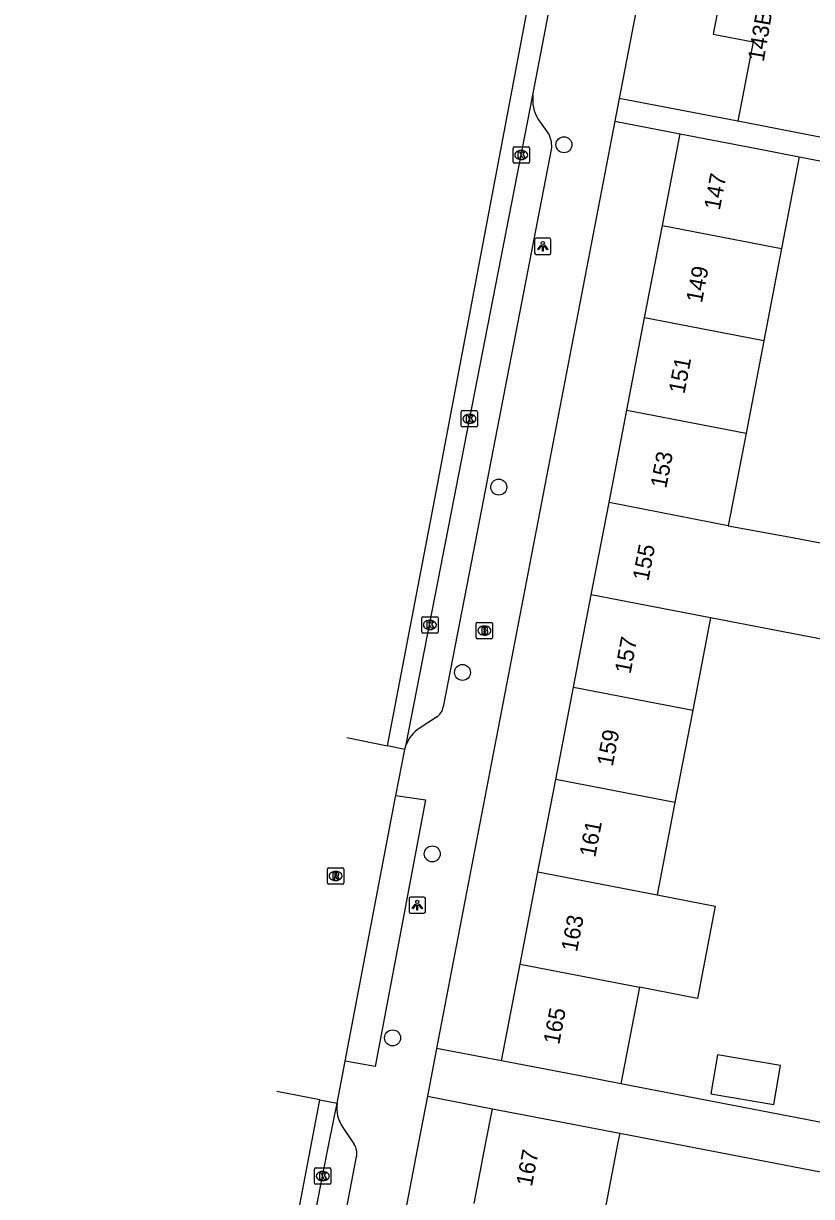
# Model space of a CAD drawing. Extents: x 159822 to 160765, y 380693 to 381634.
# Drawn here: x 159976.7 to 160025, y 380996.7 to 381068.6 of the extents above; entities that cross this region are included whole.
import ezdxf

# ---------------------------------------------------------------- set-up
doc = ezdxf.new("R2010")
doc.units = 0
for name, color, linetype in [('IMGEO_Boom', 7, 'Continuous'), ('IMGEO_Brandkraan', 7, 'Continuous'), ('IMGEO_Kolk', 7, 'Continuous'), ('IMGEO_Lichtpunt', 7, 'Continuous'), ('IMGEO_Pand', 7, 'Continuous'), ('IMGEO_Pand_nummerreeks', 7, 'Continuous'), ('IMGEO_Rijbaan_lokaal_gesloten', 7, 'Continuous'), ('IMGEO_Rijbaan_lokaal_open', 7, 'Continuous'), ('IMGEO_Rioolput', 7, 'Continuous'), ('IMGEO_Voetpad_open', 7, 'Continuous')]:
    doc.layers.add(name, color=color, linetype=linetype)

msp = doc.modelspace()

# ---------------------------------------------------------------- linework, layer by layer
at = {"layer": 'IMGEO_Boom'}
for centre in [(160009.792, 381061.131), (160005.797, 381040.156), (160003.578, 381028.803), (160001.728, 381017.69), (159999.296, 381006.414)]:
    msp.add_circle(centre, 0.489, dxfattribs=at)
at = {"layer": 'IMGEO_Brandkraan'}
for p, q in [((160004.418, 381030.941), (160004.418, 381031.793)), ((160004.493, 381031.867), (160005.345, 381031.867)), ((160004.906, 381031.647), (160004.931, 381031.647)), ((160005.419, 381031.793), (160005.419, 381030.941)), ((160005.345, 381030.867), (160004.493, 381030.867)), ((160004.929, 381031.087), (160004.904, 381031.087))]:
    msp.add_line(p, q, dxfattribs=at)
for points in [[(160004.418, 381030.941), (160004.418, 381031.793)], [(160004.493, 381031.867), (160005.345, 381031.867)], [(160004.766, 381031.567), (160004.766, 381031.167), (160004.979, 381031.167)], [(160004.997, 381031.567), (160004.766, 381031.567)], [(160005.419, 381031.793), (160005.419, 381030.941)], [(160005.345, 381030.867), (160004.493, 381030.867)], [(160004.945, 381031.486), (160004.891, 381031.486), (160004.891, 381031.41)], [(160004.891, 381031.41), (160004.944, 381031.41)], [(160004.953, 381031.334), (160004.891, 381031.334), (160004.891, 381031.253)], [(160004.891, 381031.253), (160004.953, 381031.253)]]:
    msp.add_lwpolyline(points, dxfattribs=at)
for centre, radius, start, end in [((160004.495, 381031.791), 0.0765, 91.55205, 178.44795), ((160004.495, 381031.791), 0.0765, 91.55205, 178.44795), ((160005.001, 381031.422), 0.145, 59.4692, 91.53667), ((160005.343, 381031.791), 0.0765, 1.55205, 88.44795), ((160005.343, 381031.791), 0.0765, 1.55205, 88.44795), ((160004.495, 381030.943), 0.0765, 181.55205, 268.44795), ((160004.495, 381030.943), 0.0765, 181.55205, 268.44795), ((160004.946, 381031.448), 0.0379, 267.82845, 90.93552), ((160004.954, 381031.293), 0.0404, 269.87594, 90.50774), ((160004.985, 381031.418), 0.251, 268.66757, 293.53466), ((160005.026, 381031.469), 0.0922, 285.51372, 58.15012), ((160005.031, 381031.277), 0.105, 301.31148, 78.98903), ((160005.343, 381030.943), 0.0765, 271.55205, 358.44795), ((160005.343, 381030.943), 0.0765, 271.55205, 358.44795)]:
    msp.add_arc(centre, radius, start, end, dxfattribs=at)
for centre, major_axis, ratio, start_param, end_param in [((160004.905, 381031.367), (-0.387, 0.002), 0.722429, 4.712389, 7.853982), ((160004.93, 381031.367), (-0.39, 0.002), 0.717154, 1.570796, 4.712389)]:
    msp.add_ellipse(centre, major_axis=major_axis, ratio=ratio, start_param=start_param, end_param=end_param, dxfattribs=at)
at = {"layer": 'IMGEO_Kolk'}
for p, q in [((160006.675, 381060.075), (160006.675, 381060.927)), ((160006.75, 381061.001), (160007.602, 381061.001)), ((160007.163, 381060.781), (160007.188, 381060.781)), ((160007.676, 381060.927), (160007.676, 381060.075)), ((160007.602, 381060.001), (160006.75, 381060.001)), ((160007.186, 381060.221), (160007.161, 381060.221)), ((160003.501, 381043.914), (160003.501, 381044.766)), ((160003.576, 381044.84), (160004.428, 381044.84)), ((160003.989, 381044.62), (160004.014, 381044.62)), ((160004.502, 381044.766), (160004.502, 381043.914)), ((160004.428, 381043.84), (160003.576, 381043.84)), ((160004.012, 381044.06), (160003.987, 381044.06)), ((160001.083, 381031.287), (160001.083, 381032.139)), ((160001.158, 381032.213), (160002.01, 381032.213)), ((160001.571, 381031.993), (160001.596, 381031.993)), ((160002.084, 381032.139), (160002.084, 381031.287)), ((160002.01, 381031.213), (160001.158, 381031.213)), ((160001.594, 381031.433), (160001.569, 381031.433)), ((159994.518, 380997.526), (159994.518, 380998.378)), ((159994.593, 380998.452), (159995.445, 380998.452)), ((159995.006, 380998.232), (159995.031, 380998.232)), ((159995.519, 380998.378), (159995.519, 380997.526)), ((159995.445, 380997.452), (159994.593, 380997.452)), ((159995.029, 380997.672), (159995.004, 380997.672))]:
    msp.add_line(p, q, dxfattribs=at)
for points in [[(160006.675, 381060.075), (160006.675, 381060.927)], [(160006.75, 381061.001), (160007.602, 381061.001)], [(160006.996, 381060.701), (160007.119, 381060.701), (160007.119, 381060.55), (160007.249, 381060.701), (160007.413, 381060.701), (160007.267, 381060.55), (160007.42, 381060.301), (160007.268, 381060.301), (160007.183, 381060.465), (160007.119, 381060.398), (160007.119, 381060.301), (160006.996, 381060.301), (160006.996, 381060.701)], [(160007.676, 381060.927), (160007.676, 381060.075)], [(160007.602, 381060.001), (160006.75, 381060.001)], [(160003.501, 381043.914), (160003.501, 381044.766)], [(160003.576, 381044.84), (160004.428, 381044.84)], [(160003.822, 381044.54), (160003.945, 381044.54), (160003.945, 381044.389), (160004.075, 381044.54), (160004.239, 381044.54), (160004.093, 381044.389), (160004.246, 381044.14), (160004.094, 381044.14), (160004.009, 381044.304), (160003.945, 381044.237), (160003.945, 381044.14), (160003.822, 381044.14), (160003.822, 381044.54)], [(160004.502, 381044.766), (160004.502, 381043.914)], [(160004.428, 381043.84), (160003.576, 381043.84)], [(160001.083, 381031.287), (160001.083, 381032.139)], [(160001.158, 381032.213), (160002.01, 381032.213)], [(160001.404, 381031.913), (160001.527, 381031.913), (160001.527, 381031.762), (160001.657, 381031.913), (160001.821, 381031.913), (160001.675, 381031.762), (160001.828, 381031.513), (160001.676, 381031.513), (160001.591, 381031.677), (160001.527, 381031.61), (160001.527, 381031.513), (160001.404, 381031.513), (160001.404, 381031.913)], [(160002.084, 381032.139), (160002.084, 381031.287)], [(160002.01, 381031.213), (160001.158, 381031.213)], [(159994.518, 380997.526), (159994.518, 380998.378)], [(159994.593, 380998.452), (159995.445, 380998.452)], [(159994.839, 380998.152), (159994.962, 380998.152), (159994.962, 380998.001), (159995.092, 380998.152), (159995.256, 380998.152), (159995.11, 380998.001), (159995.263, 380997.752), (159995.111, 380997.752), (159995.026, 380997.916), (159994.962, 380997.849), (159994.962, 380997.752), (159994.839, 380997.752), (159994.839, 380998.152)], [(159995.519, 380998.378), (159995.519, 380997.526)], [(159995.445, 380997.452), (159994.593, 380997.452)]]:
    msp.add_lwpolyline(points, dxfattribs=at)
for centre, start, end in [((160006.752, 381060.925), 91.55205, 178.44795), ((160006.752, 381060.925), 91.55205, 178.44795), ((160007.6, 381060.925), 1.55205, 88.44795), ((160007.6, 381060.925), 1.55205, 88.44795), ((160006.752, 381060.077), 181.55205, 268.44795), ((160006.752, 381060.077), 181.55205, 268.44795), ((160007.6, 381060.077), 271.55205, 358.44795), ((160007.6, 381060.077), 271.55205, 358.44795), ((160003.578, 381044.764), 91.55205, 178.44795), ((160003.578, 381044.764), 91.55205, 178.44795), ((160004.426, 381044.764), 1.55205, 88.44795), ((160004.426, 381044.764), 1.55205, 88.44795), ((160003.578, 381043.916), 181.55205, 268.44795), ((160003.578, 381043.916), 181.55205, 268.44795), ((160004.426, 381043.916), 271.55205, 358.44795), ((160004.426, 381043.916), 271.55205, 358.44795), ((160001.16, 381032.137), 91.55205, 178.44795), ((160001.16, 381032.137), 91.55205, 178.44795), ((160002.008, 381032.137), 1.55205, 88.44795), ((160002.008, 381032.137), 1.55205, 88.44795), ((160001.16, 381031.289), 181.55205, 268.44795), ((160001.16, 381031.289), 181.55205, 268.44795), ((160002.008, 381031.289), 271.55205, 358.44795), ((160002.008, 381031.289), 271.55205, 358.44795), ((159994.595, 380998.376), 91.55205, 178.44795), ((159994.595, 380998.376), 91.55205, 178.44795), ((159995.443, 380998.376), 1.55205, 88.44795), ((159995.443, 380998.376), 1.55205, 88.44795), ((159994.595, 380997.528), 181.55205, 268.44795), ((159994.595, 380997.528), 181.55205, 268.44795), ((159995.443, 380997.528), 271.55205, 358.44795), ((159995.443, 380997.528), 271.55205, 358.44795)]:
    msp.add_arc(centre, 0.0765, start, end, dxfattribs=at)
for centre, major_axis, ratio, start_param, end_param in [((160007.162, 381060.501), (-0.387, 0.002), 0.722429, 4.712389, 7.853982), ((160007.187, 381060.501), (-0.39, 0.002), 0.717154, 1.570796, 4.712389), ((160003.988, 381044.34), (-0.387, 0.002), 0.722429, 4.712389, 7.853982), ((160004.013, 381044.34), (-0.39, 0.002), 0.717154, 1.570796, 4.712389), ((160001.57, 381031.713), (-0.387, 0.002), 0.722429, 4.712389, 7.853982), ((160001.595, 381031.713), (-0.39, 0.002), 0.717154, 1.570796, 4.712389), ((159995.005, 380997.952), (-0.387, 0.002), 0.722429, 4.712389, 7.853982), ((159995.03, 380997.952), (-0.39, 0.002), 0.717154, 1.570796, 4.712389)]:
    msp.add_ellipse(centre, major_axis=major_axis, ratio=ratio, start_param=start_param, end_param=end_param, dxfattribs=at)
at = {"layer": 'IMGEO_Lichtpunt'}
for p, q in [((160007.995, 381055.312), (160007.995, 381054.505)), ((160007.995, 381055.312), (160007.995, 381054.505)), ((160008.897, 381055.407), (160008.089, 381055.407)), ((160008.897, 381055.407), (160008.089, 381055.407)), ((160008.991, 381054.505), (160008.991, 381055.312)), ((160008.991, 381054.505), (160008.991, 381055.312)), ((160008.089, 381054.411), (160008.897, 381054.411)), ((160008.089, 381054.411), (160008.897, 381054.411)), ((160001.21, 381015.044), (160000.402, 381015.044)), ((160001.21, 381015.044), (160000.402, 381015.044)), ((160000.308, 381014.949), (160000.308, 381014.142)), ((160000.308, 381014.949), (160000.308, 381014.142)), ((160001.304, 381014.142), (160001.304, 381014.949)), ((160001.304, 381014.142), (160001.304, 381014.949)), ((160000.402, 381014.048), (160001.21, 381014.048)), ((160000.402, 381014.048), (160001.21, 381014.048))]:
    msp.add_line(p, q, dxfattribs=at)
for points in [[(160008.369, 381054.976), (160008.408, 381054.948), (160008.22, 381054.686), (160008.182, 381054.713), (160008.369, 381054.976)], [(160008.471, 381054.928), (160008.518, 381054.928), (160008.518, 381054.606), (160008.471, 381054.606), (160008.471, 381054.928)], [(160008.581, 381054.948), (160008.619, 381054.975), (160008.806, 381054.713), (160008.767, 381054.685), (160008.581, 381054.948)], [(160000.682, 381014.613), (160000.721, 381014.585), (160000.533, 381014.323), (160000.495, 381014.35), (160000.682, 381014.613)], [(160000.784, 381014.565), (160000.831, 381014.565), (160000.831, 381014.243), (160000.784, 381014.243), (160000.784, 381014.565)], [(160000.894, 381014.585), (160000.932, 381014.612), (160001.119, 381014.35), (160001.08, 381014.322), (160000.894, 381014.585)]]:
    msp.add_lwpolyline(points, dxfattribs=at)
for centre in [(160008.494, 381055.11), (160000.807, 381014.747)]:
    msp.add_circle(centre, 0.0994, dxfattribs=at)
for centre, start, end in [((160008.089, 381055.312), 90, 180), ((160008.089, 381055.312), 90, 180), ((160008.897, 381055.312), 0, 90), ((160008.897, 381055.312), 0, 90), ((160008.089, 381054.505), 180, 270), ((160008.089, 381054.505), 180, 270), ((160008.897, 381054.505), 270, 0), ((160008.897, 381054.505), 270, 360), ((160000.402, 381014.949), 90, 180), ((160000.402, 381014.949), 90, 180), ((160001.21, 381014.949), 0, 90), ((160001.21, 381014.949), 0, 90), ((160000.402, 381014.142), 180, 270), ((160000.402, 381014.142), 180, 270), ((160001.21, 381014.142), 270, 0), ((160001.21, 381014.142), 270, 360)]:
    msp.add_arc(centre, 0.0946, start, end, dxfattribs=at)
at = {"layer": 'IMGEO_Pand'}
for points in [[(160020.197, 381074.451), (160018.934, 381067.908), (160021.389, 381067.434), (160020.449, 381062.565)], [(160037.632, 381059.249), (160025.359, 381061.617), (160020.449, 381062.565)], [(160015.82, 381056.175), (160016.902, 381061.798)], [(160016.902, 381061.798), (160021.812, 381060.853), (160024.202, 381060.394)], [(160024.202, 381060.394), (160023.12, 381054.77)], [(160014.731, 381050.52), (160015.82, 381056.175)], [(160015.82, 381056.175), (160023.12, 381054.77)], [(160023.12, 381054.77), (160022.032, 381049.114)], [(160013.642, 381044.863), (160014.731, 381050.52)], [(160022.032, 381049.114), (160014.731, 381050.52)], [(160022.032, 381049.114), (160020.943, 381043.458)], [(160012.554, 381039.207), (160013.642, 381044.863)], [(160013.642, 381044.863), (160020.943, 381043.458)], [(160020.943, 381043.458), (160019.852, 381037.786)], [(160011.465, 381033.551), (160012.554, 381039.207)], [(160019.852, 381037.786), (160012.554, 381039.207)], [(160019.852, 381037.786), (160023.788, 381037.074), (160026.969, 381036.462), (160025.876, 381030.778), (160022.695, 381031.39), (160018.767, 381032.146)], [(160010.376, 381027.894), (160011.465, 381033.551)], [(160018.767, 381032.146), (160011.465, 381033.551)], [(160018.767, 381032.146), (160017.678, 381026.488)], [(160009.288, 381022.238), (160010.376, 381027.894)], [(160010.376, 381027.894), (160017.678, 381026.488)], [(160017.678, 381026.488), (160016.59, 381020.833)], [(160008.199, 381016.581), (160009.288, 381022.238)], [(160016.59, 381020.833), (160009.288, 381022.238)], [(160016.59, 381020.833), (160015.501, 381015.175)], [(160007.111, 381010.926), (160008.199, 381016.581)], [(160008.199, 381016.581), (160015.501, 381015.175)], [(160015.501, 381015.175), (160019.056, 381014.491), (160017.968, 381008.836), (160014.413, 381009.52)], [(160005.972, 381005.01), (160007.111, 381010.926)], [(160007.111, 381010.926), (160014.413, 381009.52)], [(160014.413, 381009.52), (160013.275, 381003.604)], [(160013.275, 381003.604), (160010.882, 381004.065), (160005.972, 381005.01)], [(160018.788, 381002.999), (160022.652, 381002.332), (160023.065, 381004.722), (160019.201, 381005.389), (160018.788, 381002.999)], [(160004.291, 380996.282), (160005.014, 381000), (160005.417, 381002.075)], [(160005.417, 381002.075), (160010.327, 381001.13), (160013.212, 381000.575)], [(160013.212, 381000.575), (160013.101, 381000), (160012.098, 380994.783)]]:
    msp.add_lwpolyline(points, dxfattribs=at)
at = {"layer": 'IMGEO_Rijbaan_lokaal_gesloten'}
for points in [[(159998.992, 381024.304), (160001.883, 381039.437), (160008.595, 381074.982), (160013.251, 381098.111)], [(160007.891, 381064.168), (160008.842, 381069.172), (160008.872, 381069.326)], [(160000.137, 381024.388), (160007.891, 381064.168)], [(160000.051, 381024.089), (160000.137, 381024.388)], [(159976.688, 380885.998), (159977.755, 380908.712), (159978.063, 380913.802), (159978.238, 380916.172), (159978.589, 380919.068), (159980.475, 380928.108), (159986.222, 380958.079), (159992.802, 380991.912), (159994.85, 381002.624)], [(159979.755, 380919.128), (159985.238, 380947.361), (159988.714, 380965.432), (159995.013, 380997.952), (159995.413, 381000), (159995.896, 381002.419)]]:
    msp.add_lwpolyline(points, dxfattribs=at)
at = {"layer": 'IMGEO_Rijbaan_lokaal_open'}
for points in [[(159996.492, 381024.81), (159998.992, 381024.304)], [(160000.051, 381024.089), (159998.992, 381024.304)], [(159999.505, 381021.274), (160000.051, 381024.089)], [(159996.389, 381004.994), (159999.443, 381020.954), (159999.505, 381021.274)], [(159995.896, 381002.419), (159996.389, 381004.994)], [(159994.85, 381002.624), (159992.204, 381003.143), (159992.204, 381003.143)], [(159994.85, 381002.624), (159995.896, 381002.419)]]:
    msp.add_lwpolyline(points, dxfattribs=at)
at = {"layer": 'IMGEO_Rioolput'}
for p, q in [((159995.307, 381015.908), (159995.307, 381016.76)), ((159995.382, 381016.834), (159996.234, 381016.834)), ((159995.795, 381016.614), (159995.82, 381016.614)), ((159996.308, 381016.76), (159996.308, 381015.908)), ((159996.234, 381015.834), (159995.382, 381015.834)), ((159995.818, 381016.054), (159995.793, 381016.054))]:
    msp.add_line(p, q, dxfattribs=at)
for points in [[(159995.307, 381015.908), (159995.307, 381016.76)], [(159995.382, 381016.834), (159996.234, 381016.834)], [(159995.896, 381016.532), (159995.644, 381016.534), (159995.644, 381016.134)], [(159996.308, 381016.76), (159996.308, 381015.908)], [(159996.234, 381015.834), (159995.382, 381015.834)], [(159995.644, 381016.134), (159995.768, 381016.134), (159995.768, 381016.296), (159995.779, 381016.296)], [(159995.822, 381016.453), (159995.768, 381016.453), (159995.768, 381016.372)], [(159995.768, 381016.372), (159995.82, 381016.372)], [(159995.826, 381016.267), (159995.897, 381016.134), (159996.037, 381016.134), (159995.972, 381016.26)]]:
    msp.add_lwpolyline(points, dxfattribs=at)
for centre, radius, start, end in [((159995.384, 381016.758), 0.0765, 91.55205, 178.44795), ((159995.384, 381016.758), 0.0765, 91.55205, 178.44795), ((159995.895, 381016.422), 0.109, 350.36119, 89.41601), ((159996.232, 381016.758), 0.0765, 1.55205, 88.44795), ((159996.232, 381016.758), 0.0765, 1.55205, 88.44795), ((159995.384, 381015.91), 0.0765, 181.55205, 268.44795), ((159995.384, 381015.91), 0.0765, 181.55205, 268.44795), ((159995.778, 381016.243), 0.0533, 26.02933, 88.69889), ((159995.804, 381016.561), 0.19, 274.7715, 282.96867), ((159995.828, 381016.357), 0.0964, 77.00612, 93.18647), ((159995.842, 381016.414), 0.0378, 276.66336, 79.67722), ((159995.893, 381016.422), 0.112, 277.58423, 350.98172), ((159995.877, 381016.207), 0.108, 29.51342, 73.79051), ((159996.232, 381015.91), 0.0765, 271.55205, 358.44795), ((159996.232, 381015.91), 0.0765, 271.55205, 358.44795)]:
    msp.add_arc(centre, radius, start, end, dxfattribs=at)
for centre, major_axis, ratio, start_param, end_param in [((159995.794, 381016.334), (-0.387, 0.002), 0.722429, 4.712389, 7.853982), ((159995.819, 381016.334), (-0.39, 0.002), 0.717154, 1.570796, 4.712389)]:
    msp.add_ellipse(centre, major_axis=major_axis, ratio=ratio, start_param=start_param, end_param=end_param, dxfattribs=at)
at = {"layer": 'IMGEO_Voetpad_open'}
for points in [[(160018.697, 381092.654), (160013.182, 381063.968)], [(160013.182, 381063.968), (160012.912, 381062.566)], [(160020.449, 381062.565), (160013.182, 381063.968)], [(160012.912, 381062.566), (160001.994, 381005.776), (160001.992, 381005.764)], [(160008.191, 381062.713), (160008.891, 381061.729), (160009.016, 381061.32), (160009.035, 381060.946), (160003.991, 381034.887), (160002.402, 381026.698)], [(160012.912, 381062.566), (160016.902, 381061.798)], [(160024.202, 381060.394), (160043.524, 381056.683), (160043.163, 381054.815)], [(160001.982, 381026.054), (160000.933, 381025.371)], [(159999.505, 381021.274), (160001.315, 381020.99), (160000, 381014.048), (159998.224, 381004.672), (159996.389, 381004.994)], [(160001.992, 381005.764), (160001.431, 381002.849)], [(160005.972, 381005.01), (160001.992, 381005.764)], [(160033.763, 381002.019), (160033.387, 380999.73), (160013.275, 381003.604)], [(160001.431, 381002.849), (160000.883, 381000), (160000, 380995.407), (159990.408, 380945.519)], [(160001.431, 381002.849), (160005.417, 381002.075)], [(159996.251, 381000.929), (159996.831, 381000.048), (159996.947, 380999.892)], [(160013.212, 381000.575), (160032.819, 380996.803), (160032.454, 380994.803)], [(159997.08, 380999.16), (159997.044, 380999.033), (159996.213, 380994.656), (159986.681, 380945.406), (159986.484, 380944.423)]]:
    msp.add_lwpolyline(points, dxfattribs=at)
for centre, radius, start, end in [((160010.243, 381063.894), 2.368, 173.36618, 209.93442), ((160001.384, 381026.903), 1.038, 305.15946, 348.61785), ((160002.029, 381023.67), 2.024, 122.79065, 159.2106), ((159997.923, 381002.115), 2.05, 171.4619, 215.34042), ((159996.153, 380999.37), 0.951, 347.26244, 33.33348)]:
    msp.add_arc(centre, radius, start, end, dxfattribs=at)

# ---------------------------------------------------------------- texts
at = {"layer": 'IMGEO_Pand_nummerreeks'}
for s, rotation, p in [('143B-145A', 80.25993, (160022.027, 381066.181)), ('147', 79.10549, (160019.333, 381057.074)), ('149', 79.10549, (160018.24, 381051.396)), ('151', 79.10549, (160017.169, 381045.829)), ('153', 79.10549, (160016.054, 381040.038)), ('155', 79.10828, (160014.961, 381034.359)), ('157', 79.10549, (160013.868, 381028.68)), ('159', 79.10549, (160012.775, 381023.002)), ('161', 79.10549, (160011.704, 381017.435)), ('163', 79.10549, (160010.589, 381011.644)), ('165', 79.10549, (160009.496, 381005.965)), ('167', 78.99883, (160007.825, 380997.27))]:
    msp.add_text(s, height=1, rotation=rotation, dxfattribs=at).set_placement(p)

doc.saveas('drawing.dxf')
